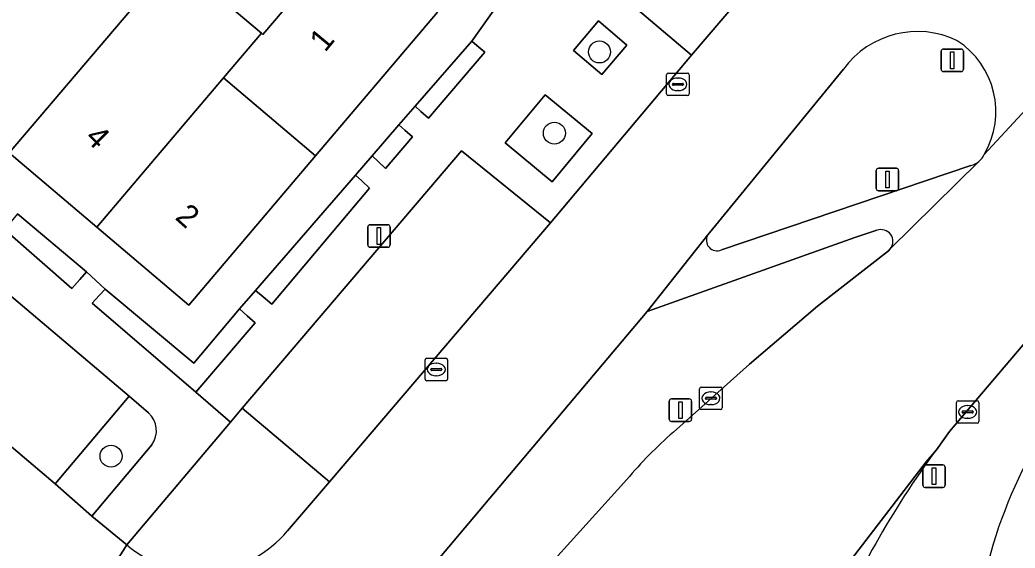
# Model space of a CAD drawing. Extents: x 156412 to 157779, y 382335 to 383768.
# Drawn here: x 157079.52 to 157123.7, y 382862.22 to 382885.68 of the extents above; entities that cross this region are included whole.
import ezdxf

# ---------------------------------------------------------------- set-up
doc = ezdxf.new("R2010")
doc.units = 0
for name, color, linetype in [('IMGEO_Berm_groen', 7, 'Continuous'), ('IMGEO_Boom', 7, 'Continuous'), ('IMGEO_Erf', 7, 'Continuous'), ('IMGEO_Fietspad_gesloten', 7, 'Continuous'), ('IMGEO_Groenvoorziening', 7, 'Continuous'), ('IMGEO_Haag', 7, 'Continuous'), ('IMGEO_Kolk', 7, 'Continuous'), ('IMGEO_Lichtmast', 7, 'Continuous'), ('IMGEO_Oever', 7, 'Continuous'), ('IMGEO_Pand', 7, 'Continuous'), ('IMGEO_Pand_nummerreeks', 7, 'Continuous'), ('IMGEO_Parkeervlak_open', 7, 'Continuous'), ('IMGEO_Rijbaan_lokaal_gesloten', 7, 'Continuous'), ('IMGEO_Rijbaan_lokaal_open', 7, 'Continuous'), ('IMGEO_Verkeersbordpaal', 7, 'Continuous'), ('IMGEO_Voetpad_open', 7, 'Continuous')]:
    doc.layers.add(name, color=color, linetype=linetype)

msp = doc.modelspace()

# ---------------------------------------------------------------- linework, layer by layer
at = {"layer": 'IMGEO_Berm_groen'}
for points in [[(157159.837, 382912.856), (157159.401, 382912.597), (157158.958, 382912.333), (157158.437, 382911.719), (157120.794, 382867.392), (157120.208, 382866.588)], [(157116.082, 382883.482), (157110.131, 382876.22), (157110.062, 382876.133)], [(157110.66, 382875.463), (157121.74, 382879.212)], [(157117.565, 382876.332), (157116.585, 382876.014), (157107.37, 382872.721), (157096.178, 382859.449)], [(157108.533, 382867.369), (157111.905, 382870.385), (157114.92, 382872.961), (157118.073, 382875.423), (157118.159, 382875.507)], [(157089.373, 382846.349), (157106.462, 382865.258)]]:
    msp.add_lwpolyline(points, dxfattribs=at)
for centre, radius, start, end in [((157119.363, 382881.114), 4.046, 64.0196, 144.1756), ((157119.091, 382881.601), 3.755, 329.6608, 57.0239), ((157121.53, 382880.066), 0.88, 309.7668, 335.6803), ((157121.532, 382880.063), 0.876, 283.7228, 309.7962), ((157110.462, 382875.888), 0.469, 148.538, 294.9622), ((157117.748, 382875.837), 0.527, 321.2234, 110.2844), ((157144.473, 382855.767), 22.732, 137.4025, 168.9912), ((157120.773, 382853.289), 18.656, 131.0022, 140.0938), ((157150.856, 382843.796), 38.194, 143.3622, 158.2657)]:
    msp.add_arc(centre, radius, start, end, dxfattribs=at)
at = {"layer": 'IMGEO_Boom'}
for centre in [(157105.249, 382884.255), (157103.249, 382880.646), (157083.567, 382866.299)]:
    msp.add_circle(centre, 0.489, dxfattribs=at)
at = {"layer": 'IMGEO_Erf'}
for points in [[(157078.565, 382894.973), (157082.457, 382891.676), (157086.348, 382888.379), (157090.239, 382885.082), (157090.301, 382885.029), (157093.922, 382889.279), (157090.768, 382891.976), (157089.326, 382890.249), (157087.883, 382888.522), (157086.187, 382889.939), (157087.63, 382891.666), (157089.072, 382893.393), (157083.017, 382898.48), (157081.57, 382896.765), (157080.123, 382895.05), (157078.429, 382896.485), (157079.884, 382898.2), (157081.34, 382899.915), (157075.234, 382905.095)], [(157095.284, 382890.899), (157094.321, 382889.748), (157094.564, 382889.541), (157094.143, 382889.046), (157097.588, 382886.121), (157097.73, 382886.289), (157098.051, 382886.018), (157092.642, 382879.634), (157087.02, 382872.999), (157082.934, 382876.466), (157079.046, 382879.765)], [(157079.414, 382877.065), (157082.481, 382874.48), (157083.303, 382873.719), (157087.246, 382870.427), (157089.27, 382872.841), (157089.977, 382873.658), (157094.415, 382878.783), (157095.153, 382879.636), (157096.345, 382881.012), (157097.064, 382881.843), (157099.577, 382884.734), (157100.704, 382886.32)]]:
    msp.add_lwpolyline(points, dxfattribs=at)
at = {"layer": 'IMGEO_Fietspad_gesloten'}
for points in [[(157118.159, 382875.507), (157122.093, 382879.39)], [(157121.74, 382879.212), (157110.66, 382875.463)], [(157110.062, 382876.133), (157107.37, 382872.721), (157116.585, 382876.014), (157117.565, 382876.332)], [(157120.208, 382866.588), (157119.744, 382866.042), (157110.109, 382853.462), (157110.101, 382853.449)]]:
    msp.add_lwpolyline(points, dxfattribs=at)
for centre, radius, start, end in [((157121.532, 382880.063), 0.876, 283.7228, 309.7962), ((157110.462, 382875.888), 0.469, 148.538, 294.9622), ((157117.748, 382875.837), 0.527, 321.2234, 110.2844), ((157150.856, 382843.796), 38.194, 143.3622, 158.2657)]:
    msp.add_arc(centre, radius, start, end, dxfattribs=at)
at = {"layer": 'IMGEO_Groenvoorziening'}
for points in [[(157106.47, 382884.559), (157105.207, 382885.631), (157104.094, 382884.32), (157105.357, 382883.248)], [(157097.653, 382881.312), (157100.161, 382884.243), (157099.811, 382884.537), (157099.577, 382884.734), (157097.064, 382881.843), (157097.322, 382881.61)], [(157104.924, 382880.623), (157102.843, 382882.353), (157101.067, 382880.216), (157103.148, 382878.486)], [(157095.755, 382879.077), (157096.946, 382880.479), (157096.612, 382880.775), (157096.345, 382881.012), (157095.153, 382879.636), (157095.427, 382879.381)], [(157090.708, 382873.054), (157095.042, 382878.202), (157094.697, 382878.522), (157094.415, 382878.783), (157089.977, 382873.658), (157090.32, 382873.374)], [(157082.481, 382874.48), (157079.414, 382877.065), (157079.13, 382876.723), (157078.83, 382876.363), (157081.83, 382873.749), (157082.184, 382874.147)], [(157082.725, 382873.094), (157087.323, 382869.14), (157089.965, 382872.224), (157089.61, 382872.539), (157089.27, 382872.841), (157087.246, 382870.427), (157083.303, 382873.719), (157083.035, 382873.429)]]:
    msp.add_lwpolyline(points, close=True, dxfattribs=at)
for points in [[(157085.226, 382868.226), (157084.374, 382868.962), (157081.081, 382865.071), (157082.72, 382863.641), (157085.371, 382866.809)], [(157093.263, 382865.16), (157089.384, 382868.428), (157088.866, 382867.813), (157084.265, 382862.356)], [(157091.395, 382862.988), (157093.263, 382865.16)]]:
    msp.add_lwpolyline(points, dxfattribs=at)
for centre, radius, start, end in [((157084.529, 382867.439), 1.051, 323.2022, 48.4831), ((157087.519, 382866.185), 5.025, 229.6461, 320.4848)]:
    msp.add_arc(centre, radius, start, end, dxfattribs=at)
at = {"layer": 'IMGEO_Haag'}
for points in [[(157097.653, 382881.312), (157100.161, 382884.243), (157099.811, 382884.537), (157099.577, 382884.734), (157097.064, 382881.843), (157097.322, 382881.61)], [(157095.755, 382879.077), (157096.946, 382880.479), (157096.612, 382880.775), (157096.345, 382881.012), (157095.153, 382879.636), (157095.427, 382879.381)], [(157090.708, 382873.054), (157095.042, 382878.202), (157094.697, 382878.522), (157094.415, 382878.783), (157089.977, 382873.658), (157090.32, 382873.374)], [(157082.481, 382874.48), (157079.414, 382877.065), (157079.13, 382876.723), (157078.83, 382876.363), (157081.83, 382873.749), (157082.184, 382874.147)], [(157082.725, 382873.094), (157087.323, 382869.14), (157089.965, 382872.224), (157089.61, 382872.539), (157089.27, 382872.841), (157087.246, 382870.427), (157083.303, 382873.719), (157083.035, 382873.429)]]:
    msp.add_lwpolyline(points, close=True, dxfattribs=at)
for points in [[(157085.226, 382868.226), (157084.374, 382868.962), (157081.081, 382865.071), (157082.72, 382863.641), (157085.371, 382866.809)], [(157093.263, 382865.16), (157089.384, 382868.428), (157088.866, 382867.813), (157084.265, 382862.356)], [(157091.395, 382862.988), (157093.263, 382865.16)]]:
    msp.add_lwpolyline(points, dxfattribs=at)
for centre, radius, start, end in [((157084.529, 382867.439), 1.051, 323.2022, 48.4831), ((157087.519, 382866.185), 5.025, 229.6461, 320.4848)]:
    msp.add_arc(centre, radius, start, end, dxfattribs=at)
at = {"layer": 'IMGEO_Kolk'}
for p, q in [((157108.229, 382882.389), (157108.229, 382883.241)), ((157108.304, 382883.315), (157109.156, 382883.315)), ((157109.23, 382883.241), (157109.23, 382882.389)), ((157108.488, 382882.809), (157108.488, 382882.821)), ((157108.926, 382882.772), (157108.528, 382882.772)), ((157108.531, 382882.858), (157108.929, 382882.858)), ((157108.717, 382883.095), (157108.742, 382883.095)), ((157108.972, 382882.821), (157108.972, 382882.809)), ((157109.156, 382882.315), (157108.304, 382882.315)), ((157108.74, 382882.535), (157108.715, 382882.535)), ((157097.505, 382869.725), (157097.505, 382870.577)), ((157097.58, 382870.651), (157098.432, 382870.651)), ((157097.993, 382870.431), (157098.018, 382870.431)), ((157098.506, 382870.577), (157098.506, 382869.725)), ((157097.764, 382870.145), (157097.764, 382870.157)), ((157098.202, 382870.108), (157097.804, 382870.108)), ((157097.807, 382870.194), (157098.205, 382870.194)), ((157098.248, 382870.157), (157098.248, 382870.145)), ((157098.432, 382869.651), (157097.58, 382869.651)), ((157098.016, 382869.871), (157097.991, 382869.871)), ((157109.695, 382868.445), (157109.695, 382869.297)), ((157109.77, 382869.371), (157110.622, 382869.371)), ((157110.183, 382869.151), (157110.208, 382869.151)), ((157110.696, 382869.297), (157110.696, 382868.445)), ((157109.954, 382868.865), (157109.954, 382868.877)), ((157110.392, 382868.828), (157109.994, 382868.828)), ((157109.997, 382868.914), (157110.395, 382868.914)), ((157110.438, 382868.877), (157110.438, 382868.865)), ((157121.094, 382867.838), (157121.094, 382868.69)), ((157121.169, 382868.764), (157122.021, 382868.764)), ((157122.095, 382868.69), (157122.095, 382867.838)), ((157110.622, 382868.371), (157109.77, 382868.371)), ((157110.206, 382868.591), (157110.181, 382868.591)), ((157121.353, 382868.258), (157121.353, 382868.27)), ((157121.791, 382868.221), (157121.393, 382868.221)), ((157121.396, 382868.307), (157121.794, 382868.307)), ((157121.582, 382868.544), (157121.607, 382868.544)), ((157121.837, 382868.27), (157121.837, 382868.258)), ((157122.021, 382867.764), (157121.169, 382867.764)), ((157121.605, 382867.984), (157121.58, 382867.984))]:
    msp.add_line(p, q, dxfattribs=at)
for points in [[(157108.229, 382882.389), (157108.229, 382883.241)], [(157108.304, 382883.315), (157109.156, 382883.315)], [(157109.23, 382883.241), (157109.23, 382882.389)], [(157109.156, 382882.315), (157108.304, 382882.315)], [(157097.505, 382869.725), (157097.505, 382870.577)], [(157097.58, 382870.651), (157098.432, 382870.651)], [(157098.506, 382870.577), (157098.506, 382869.725)], [(157098.432, 382869.651), (157097.58, 382869.651)], [(157109.695, 382868.445), (157109.695, 382869.297)], [(157109.77, 382869.371), (157110.622, 382869.371)], [(157110.696, 382869.297), (157110.696, 382868.445)], [(157121.094, 382867.838), (157121.094, 382868.69)], [(157121.169, 382868.764), (157122.021, 382868.764)], [(157122.095, 382868.69), (157122.095, 382867.838)], [(157110.622, 382868.371), (157109.77, 382868.371)], [(157122.021, 382867.764), (157121.169, 382867.764)]]:
    msp.add_lwpolyline(points, dxfattribs=at)
for centre, radius, start, end in [((157108.306, 382883.239), 0.0765, 91.552, 178.448), ((157108.306, 382883.239), 0.0765, 91.552, 178.448), ((157109.154, 382883.239), 0.0765, 1.552, 88.448), ((157109.154, 382883.239), 0.0765, 1.552, 88.448), ((157108.528, 382882.818), 0.0403, 85.8775, 175.7526), ((157108.525, 382882.808), 0.0366, 178.938, 274.7102), ((157108.929, 382882.815), 0.043, 264.8664, 352.4533), ((157108.933, 382882.82), 0.0386, 1.7309, 96.639), ((157108.306, 382882.391), 0.0765, 181.552, 268.448), ((157108.306, 382882.391), 0.0765, 181.552, 268.448), ((157109.154, 382882.391), 0.0765, 271.552, 358.448), ((157109.154, 382882.391), 0.0765, 271.552, 358.448), ((157097.582, 382870.575), 0.0765, 91.552, 178.448), ((157097.582, 382870.575), 0.0765, 91.552, 178.448), ((157098.43, 382870.575), 0.0765, 1.552, 88.448), ((157098.43, 382870.575), 0.0765, 1.552, 88.448), ((157097.804, 382870.154), 0.0403, 85.8775, 175.7526), ((157097.801, 382870.144), 0.0366, 178.938, 274.7102), ((157098.205, 382870.151), 0.043, 264.8664, 352.4533), ((157098.209, 382870.156), 0.0386, 1.7309, 96.639), ((157097.582, 382869.727), 0.0765, 181.552, 268.448), ((157097.582, 382869.727), 0.0765, 181.552, 268.448), ((157098.43, 382869.727), 0.0765, 271.552, 358.448), ((157098.43, 382869.727), 0.0765, 271.552, 358.448), ((157109.772, 382869.295), 0.0765, 91.552, 178.448), ((157109.772, 382869.295), 0.0765, 91.552, 178.448), ((157110.62, 382869.295), 0.0765, 1.552, 88.448), ((157110.62, 382869.295), 0.0765, 1.552, 88.448), ((157109.994, 382868.874), 0.0403, 85.8775, 175.7526), ((157109.991, 382868.864), 0.0366, 178.938, 274.7102), ((157110.395, 382868.871), 0.043, 264.8664, 352.4533), ((157110.399, 382868.876), 0.0386, 1.7309, 96.639), ((157121.171, 382868.688), 0.0765, 91.552, 178.448), ((157121.171, 382868.688), 0.0765, 91.552, 178.448), ((157122.019, 382868.688), 0.0765, 1.552, 88.448), ((157122.019, 382868.688), 0.0765, 1.552, 88.448), ((157109.772, 382868.447), 0.0765, 181.552, 268.448), ((157109.772, 382868.447), 0.0765, 181.552, 268.448), ((157110.62, 382868.447), 0.0765, 271.552, 358.448), ((157110.62, 382868.447), 0.0765, 271.552, 358.448), ((157121.393, 382868.267), 0.0403, 85.8775, 175.7526), ((157121.39, 382868.257), 0.0366, 178.938, 274.7102), ((157121.794, 382868.264), 0.043, 264.8664, 352.4533), ((157121.798, 382868.269), 0.0386, 1.7309, 96.639), ((157121.171, 382867.84), 0.0765, 181.552, 268.448), ((157121.171, 382867.84), 0.0765, 181.552, 268.448), ((157122.019, 382867.84), 0.0765, 271.552, 358.448), ((157122.019, 382867.84), 0.0765, 271.552, 358.448)]:
    msp.add_arc(centre, radius, start, end, dxfattribs=at)
for centre, major_axis, ratio, start_param, end_param in [((157108.716, 382882.815), (-0.387, 0.002), 0.722429, 4.712389, 7.853982), ((157108.741, 382882.815), (-0.39, 0.002), 0.717154, 1.570796, 4.712389), ((157097.992, 382870.151), (-0.387, 0.002), 0.722429, 4.712389, 7.853982), ((157098.017, 382870.151), (-0.39, 0.002), 0.717154, 1.570796, 4.712389), ((157110.182, 382868.871), (-0.387, 0.002), 0.722429, 4.712389, 7.853982), ((157110.207, 382868.871), (-0.39, 0.002), 0.717154, 1.570796, 4.712389), ((157121.581, 382868.264), (-0.387, 0.002), 0.722429, 4.712389, 7.853982), ((157121.606, 382868.264), (-0.39, 0.002), 0.717154, 1.570796, 4.712389)]:
    msp.add_ellipse(centre, major_axis=major_axis, ratio=ratio, start_param=start_param, end_param=end_param, dxfattribs=at)
at = {"layer": 'IMGEO_Lichtmast'}
for p, q in [((157120.416, 382883.481), (157120.416, 382884.281)), ((157120.416, 382884.281), (157120.416, 382883.481)), ((157120.516, 382884.381), (157121.306, 382884.381)), ((157121.306, 382884.381), (157120.516, 382884.381)), ((157121.406, 382884.281), (157121.406, 382883.481)), ((157121.406, 382883.481), (157121.406, 382884.281)), ((157121.306, 382883.381), (157120.516, 382883.381)), ((157120.516, 382883.381), (157121.306, 382883.381)), ((157095.061, 382876.581), (157095.851, 382876.581)), ((157095.851, 382876.581), (157095.061, 382876.581)), ((157094.961, 382875.681), (157094.961, 382876.481)), ((157094.961, 382876.481), (157094.961, 382875.681)), ((157095.951, 382876.481), (157095.951, 382875.681)), ((157095.951, 382875.681), (157095.951, 382876.481)), ((157095.851, 382875.581), (157095.061, 382875.581)), ((157095.061, 382875.581), (157095.851, 382875.581))]:
    msp.add_line(p, q, dxfattribs=at)
for points in [[(157120.836, 382884.256), (157120.986, 382884.256), (157120.986, 382883.506), (157120.836, 382883.506), (157120.836, 382884.256)], [(157095.381, 382876.456), (157095.531, 382876.456), (157095.531, 382875.706), (157095.381, 382875.706), (157095.381, 382876.456)]]:
    msp.add_lwpolyline(points, dxfattribs=at)
for centre, start, end in [((157120.516, 382884.281), 90, 180), ((157120.516, 382884.281), 90, 180), ((157121.306, 382884.281), 0, 90), ((157121.306, 382884.281), 360, 90), ((157120.516, 382883.481), 180, 270), ((157120.516, 382883.481), 180, 270), ((157121.306, 382883.481), 270, 0), ((157121.306, 382883.481), 270, 0), ((157095.061, 382876.481), 90, 180), ((157095.061, 382876.481), 90, 180), ((157095.851, 382876.481), 0, 90), ((157095.851, 382876.481), 360, 90), ((157095.061, 382875.681), 180, 270), ((157095.061, 382875.681), 180, 270), ((157095.851, 382875.681), 270, 0), ((157095.851, 382875.681), 270, 0)]:
    msp.add_arc(centre, 0.1, start, end, dxfattribs=at)
at = {"layer": 'IMGEO_Oever'}
msp.add_arc((157144.473, 382855.767), 22.732, 137.4025, 168.9912, dxfattribs=at)
at = {"layer": 'IMGEO_Pand'}
for points in [[(157079.046, 382879.765), (157086.348, 382888.379), (157082.457, 382891.676), (157075.157, 382883.065)], [(157098.051, 382886.018), (157097.73, 382886.289), (157097.588, 382886.121), (157094.143, 382889.046), (157094.564, 382889.541), (157094.321, 382889.748), (157093.922, 382889.279), (157090.301, 382885.029), (157090.239, 382885.082), (157088.556, 382883.097), (157092.642, 382879.634)], [(157079.046, 382879.765), (157082.934, 382876.466), (157088.556, 382883.097), (157090.239, 382885.082), (157086.348, 382888.379)], [(157088.556, 382883.097), (157082.934, 382876.466), (157087.02, 382872.999), (157092.642, 382879.634)]]:
    msp.add_lwpolyline(points, close=True, dxfattribs=at)
at = {"layer": 'IMGEO_Parkeervlak_open'}
for points in [[(157109.331, 382884.108), (157120.726, 382897.469), (157116.82, 382900.741), (157105.508, 382887.366)], [(157093.263, 382865.16), (157103.069, 382876.663), (157099.124, 382879.861), (157089.384, 382868.428)], [(157069.573, 382874.83), (157081.081, 382865.071), (157084.374, 382868.962), (157072.863, 382878.7)]]:
    msp.add_lwpolyline(points, close=True, dxfattribs=at)
at = {"layer": 'IMGEO_Rijbaan_lokaal_gesloten'}
for points in [[(157099.395, 382839.623), (157107.714, 382850.205), (157110.101, 382853.449), (157110.109, 382853.462), (157119.744, 382866.042), (157120.208, 382866.588), (157120.794, 382867.392), (157158.437, 382911.719)], [(157130.165, 382890.241), (157125.582, 382894.117), (157122.167, 382897.037), (157121.152, 382897.882), (157120.726, 382897.469), (157109.331, 382884.108), (157103.069, 382876.663), (157093.263, 382865.16), (157091.395, 382862.988)], [(157037.183, 382895.505), (157041.226, 382891.768), (157042.249, 382890.822), (157044.62, 382888.63), (157061.218, 382874.44), (157077.707, 382860.082), (157081.107, 382857.364), (157084.265, 382862.356), (157082.72, 382863.641), (157081.081, 382865.071), (157069.573, 382874.83), (157067.367, 382876.712), (157055.811, 382886.492), (157050.124, 382891.278), (157045.439, 382895.241)], [(157122.332, 382879.704), (157131.62, 382889.748)], [(157131.62, 382889.748), (157122.332, 382879.704)], [(157107.37, 382872.721), (157110.062, 382876.133), (157110.131, 382876.22), (157116.082, 382883.482)], [(157122.093, 382879.39), (157118.159, 382875.507), (157118.073, 382875.423), (157114.92, 382872.961), (157111.905, 382870.385), (157108.533, 382867.369)], [(157096.178, 382859.449), (157107.37, 382872.721)], [(157106.462, 382865.258), (157089.373, 382846.349)], [(157084.265, 382862.356), (157081.107, 382857.364), (157082.594, 382856.783)]]:
    msp.add_lwpolyline(points, dxfattribs=at)
for centre, radius, start, end in [((157119.363, 382881.114), 4.046, 64.0196, 144.1756), ((157119.091, 382881.601), 3.755, 329.6608, 57.0239), ((157121.53, 382880.066), 0.88, 309.7668, 335.6803), ((157120.773, 382853.289), 18.656, 131.0022, 140.0938), ((157087.519, 382866.185), 5.025, 229.6461, 320.4848)]:
    msp.add_arc(centre, radius, start, end, dxfattribs=at)
at = {"layer": 'IMGEO_Rijbaan_lokaal_open'}
msp.add_lwpolyline([(157100.704, 382886.32), (157099.577, 382884.734), (157099.811, 382884.537), (157100.161, 382884.243), (157097.653, 382881.312), (157097.322, 382881.61), (157097.064, 382881.843), (157096.345, 382881.012), (157096.612, 382880.775), (157096.946, 382880.479), (157095.755, 382879.077), (157095.427, 382879.381), (157095.153, 382879.636), (157094.415, 382878.783), (157094.697, 382878.522), (157095.042, 382878.202), (157090.708, 382873.054), (157090.32, 382873.374), (157089.977, 382873.658), (157089.27, 382872.841), (157089.61, 382872.539), (157089.965, 382872.224), (157087.323, 382869.14), (157088.866, 382867.813), (157089.384, 382868.428), (157099.124, 382879.861), (157103.069, 382876.663), (157109.331, 382884.108), (157105.508, 382887.366)], dxfattribs=at)
for points in [[(157106.47, 382884.559), (157105.357, 382883.248), (157104.094, 382884.32), (157105.207, 382885.631)], [(157104.924, 382880.623), (157103.148, 382878.486), (157101.067, 382880.216), (157102.843, 382882.353)]]:
    msp.add_lwpolyline(points, close=True, dxfattribs=at)
at = {"layer": 'IMGEO_Verkeersbordpaal'}
for p, q in [((157117.539, 382878.186), (157117.539, 382878.986)), ((157117.539, 382878.986), (157117.539, 382878.186)), ((157117.639, 382879.086), (157118.429, 382879.086)), ((157118.429, 382879.086), (157117.639, 382879.086)), ((157118.529, 382878.986), (157118.529, 382878.186)), ((157118.529, 382878.186), (157118.529, 382878.986)), ((157118.429, 382878.086), (157117.639, 382878.086)), ((157117.639, 382878.086), (157118.429, 382878.086)), ((157108.347, 382867.941), (157108.347, 382868.741)), ((157108.347, 382868.741), (157108.347, 382867.941)), ((157108.447, 382868.841), (157109.237, 382868.841)), ((157109.237, 382868.841), (157108.447, 382868.841)), ((157109.337, 382868.741), (157109.337, 382867.941)), ((157109.337, 382867.941), (157109.337, 382868.741)), ((157109.237, 382867.841), (157108.447, 382867.841)), ((157108.447, 382867.841), (157109.237, 382867.841)), ((157119.603, 382865.011), (157119.603, 382865.811)), ((157119.603, 382865.811), (157119.603, 382865.011)), ((157119.703, 382865.911), (157120.493, 382865.911)), ((157120.493, 382865.911), (157119.703, 382865.911)), ((157120.593, 382865.811), (157120.593, 382865.011)), ((157120.593, 382865.011), (157120.593, 382865.811)), ((157120.493, 382864.911), (157119.703, 382864.911)), ((157119.703, 382864.911), (157120.493, 382864.911))]:
    msp.add_line(p, q, dxfattribs=at)
for points in [[(157117.959, 382878.961), (157118.109, 382878.961), (157118.109, 382878.211), (157117.959, 382878.211), (157117.959, 382878.961)], [(157108.767, 382868.716), (157108.917, 382868.716), (157108.917, 382867.966), (157108.767, 382867.966), (157108.767, 382868.716)], [(157120.023, 382865.786), (157120.173, 382865.786), (157120.173, 382865.036), (157120.023, 382865.036), (157120.023, 382865.786)]]:
    msp.add_lwpolyline(points, dxfattribs=at)
for centre, start, end in [((157117.639, 382878.986), 90, 180), ((157117.639, 382878.986), 90, 180), ((157118.429, 382878.986), 0, 90), ((157118.429, 382878.986), 360, 90), ((157117.639, 382878.186), 180, 270), ((157117.639, 382878.186), 180, 270), ((157118.429, 382878.186), 270, 0), ((157118.429, 382878.186), 270, 0), ((157108.447, 382868.741), 90, 180), ((157108.447, 382868.741), 90, 180), ((157109.237, 382868.741), 0, 90), ((157109.237, 382868.741), 360, 90), ((157108.447, 382867.941), 180, 270), ((157108.447, 382867.941), 180, 270), ((157109.237, 382867.941), 270, 0), ((157109.237, 382867.941), 270, 0), ((157119.703, 382865.811), 90, 180), ((157119.703, 382865.811), 90, 180), ((157120.493, 382865.811), 0, 90), ((157120.493, 382865.811), 360, 90), ((157119.703, 382865.011), 180, 270), ((157119.703, 382865.011), 180, 270), ((157120.493, 382865.011), 270, 0), ((157120.493, 382865.011), 270, 0)]:
    msp.add_arc(centre, 0.1, start, end, dxfattribs=at)
at = {"layer": 'IMGEO_Voetpad_open'}
for points in [[(157049.173, 382898.793), (157053.358, 382895.243), (157050.124, 382891.278), (157055.811, 382886.492), (157059.08, 382890.358), (157070.666, 382880.6), (157072.863, 382878.7), (157084.374, 382868.962), (157085.226, 382868.226)], [(157082.725, 382873.094), (157083.035, 382873.429), (157083.303, 382873.719), (157082.481, 382874.48), (157082.184, 382874.147), (157081.83, 382873.749), (157078.83, 382876.363)], [(157085.371, 382866.809), (157082.72, 382863.641), (157084.265, 382862.356), (157088.866, 382867.813), (157087.323, 382869.14), (157082.725, 382873.094)]]:
    msp.add_lwpolyline(points, dxfattribs=at)
msp.add_arc((157084.529, 382867.439), 1.051, 323.2022, 48.4831, dxfattribs=at)

# ---------------------------------------------------------------- texts
at = {"layer": 'IMGEO_Pand_nummerreeks'}
for s, rotation, p in [('1', 50.5005, (157093.068, 382884.205)), ('4', 314.9914, (157082.368, 382880.395)), ('2', 318.2619, (157086.368, 382876.857))]:
    msp.add_text(s, height=1, rotation=rotation, dxfattribs=at).set_placement(p)

doc.saveas('drawing.dxf')
